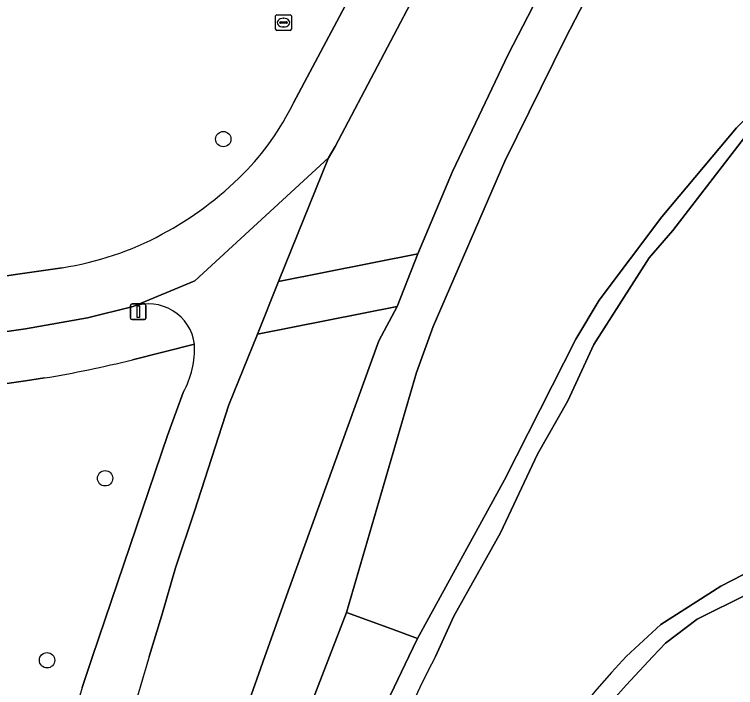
# Model space of a CAD drawing. Extents: x 159817 to 160765, y 380688 to 381638.
# Drawn here: x 160597.26 to 160643.29, y 381498.02 to 381540.97 of the extents above; entities that cross this region are included whole.
import ezdxf

# ---------------------------------------------------------------- set-up
doc = ezdxf.new("R2010")
doc.units = 0
for name, color, linetype in [('IMGEO_Berm_groen', 7, 'Continuous'), ('IMGEO_Boom', 7, 'Continuous'), ('IMGEO_Fietspad_gesloten', 7, 'Continuous'), ('IMGEO_Groenvoorziening', 7, 'Continuous'), ('IMGEO_Lichtmast', 7, 'Continuous'), ('IMGEO_Loofbos', 7, 'Continuous'), ('IMGEO_Rijbaan_lokaal_gesloten', 7, 'Continuous'), ('IMGEO_Rioolput', 7, 'Continuous'), ('IMGEO_Voetpad_gesloten', 7, 'Continuous'), ('IMGEO_Voetpad_open', 7, 'Continuous'), ('IMGEO_Waterloop', 7, 'Continuous')]:
    doc.layers.add(name, color=color, linetype=linetype)

msp = doc.modelspace()

# ---------------------------------------------------------------- linework, layer by layer
at = {"layer": 'IMGEO_Berm_groen'}
for points in [[(160623.559, 381543.634), (160617.722, 381532.556), (160617.3, 381531.827), (160614.121, 381523.927), (160623.008, 381525.694), (160625.22, 381530.951), (160628.772, 381538.419), (160642.302, 381564.579)], [(160615.068, 381535.336), (160618.708, 381542.184)], [(160591.229, 381540.157), (160587.519, 381522.978), (160600.306, 381524.814)], [(160607.958, 381485.071), (160613.252, 381500), (160614.815, 381504.408), (160620.514, 381520.154), (160621.681, 381522.33), (160612.772, 381520.574), (160610.955, 381516.056), (160608.756, 381509.274), (160607.541, 381505.652), (160606.679, 381502.635), (160605.855, 381500)], [(160608.76, 381519.93), (160604.8, 381518.937)], [(160599.175, 381517.776), (160597.972, 381517.583), (160574.076, 381514.204)], [(160601.576, 381498.019), (160602.247, 381500), (160607.023, 381514.102), (160608.036, 381516.857)]]:
    msp.add_lwpolyline(points, dxfattribs=at)
for centre, radius, start, end in [((160554.361, 381625.146), 92.641, 293.45134, 303.65692), ((160599.935, 381542.636), 16.802, 315.2536, 334.2477), ((160596.716, 381545.742), 21.274, 297.9145, 315.4145), ((160597.363, 381544.214), 19.622, 278.6263, 298.3353), ((160602.797, 381519.713), 5.967, 331.4017, 2.084), ((160587.028, 381590.833), 74.06, 279.43981, 283.88436), ((160732.505, 381461.827), 132.277, 163.2269, 172.58989), ((160732.767, 381462.352), 135.953, 164.79054, 171.94589)]:
    msp.add_arc(centre, radius, start, end, dxfattribs=at)
at = {"layer": 'IMGEO_Boom'}
for centre in [(160610.593, 381533.019), (160603.047, 381511.372), (160599.343, 381499.761)]:
    msp.add_circle(centre, 0.489, dxfattribs=at)
at = {"layer": 'IMGEO_Fietspad_gesloten'}
for points in [[(160617.3, 381531.827), (160617.722, 381532.556), (160623.559, 381543.634)], [(160618.708, 381542.184), (160615.068, 381535.336)], [(160600.306, 381524.814), (160587.519, 381522.978), (160572.867, 381520.875), (160571.507, 381520.748), (160573.214, 381517.408), (160597.967, 381520.903), (160601.93, 381521.609), (160604.844, 381522.331), (160608.774, 381523.974), (160617.3, 381531.827)], [(160610.955, 381516.056), (160612.772, 381520.574), (160614.121, 381523.927), (160617.3, 381531.827), (160608.774, 381523.974), (160604.844, 381522.331)], [(160608.036, 381516.857), (160607.023, 381514.102), (160602.247, 381500), (160601.576, 381498.019)], [(160605.855, 381500), (160606.679, 381502.635), (160607.541, 381505.652), (160608.756, 381509.274), (160610.955, 381516.056)]]:
    msp.add_lwpolyline(points, dxfattribs=at)
for centre, radius, start, end in [((160599.935, 381542.636), 16.802, 315.2536, 334.2477), ((160596.716, 381545.742), 21.274, 297.9145, 315.4145), ((160597.363, 381544.214), 19.622, 278.6263, 298.3353), ((160605.831, 381519.547), 2.954, 7.458, 109.5149), ((160602.797, 381519.713), 5.967, 331.4017, 2.084), ((160732.505, 381461.827), 132.277, 163.2269, 172.58989), ((160732.767, 381462.352), 135.953, 164.79054, 171.94589)]:
    msp.add_arc(centre, radius, start, end, dxfattribs=at)
at = {"layer": 'IMGEO_Groenvoorziening'}
for points in [[(160658.156, 381559.143), (160651.837, 381559.698), (160643.365, 381560.584), (160632.429, 381539.46), (160628.554, 381531.603), (160623.98, 381521.068), (160622.912, 381518.123), (160618.456, 381502.808), (160621.334, 381501.758), (160622.992, 381501.153), (160628.533, 381511.275), (160633.098, 381520.252), (160634.59, 381522.731), (160638.57, 381528.056), (160643.348, 381533.746), (160644.39, 381534.753), (160645.522, 381536.265), (160646.851, 381537.439), (160648.307, 381539.358), (160650.056, 381541.138)], [(160624.126, 381500), (160625.305, 381502.566), (160628.286, 381507.894), (160630.65, 381512.919), (160632.576, 381516.32), (160634.232, 381519.912), (160637.769, 381525.442), (160639.286, 381527.192), (160645.207, 381534.895)], [(160643.348, 381533.746), (160638.57, 381528.056), (160634.59, 381522.731), (160633.098, 381520.252), (160628.533, 381511.275), (160622.992, 381501.153), (160622.44, 381500), (160619.396, 381493.636), (160616.166, 381485.415), (160613.377, 381477.341), (160607.652, 381451.944)], [(160647.951, 381507.381), (160642.353, 381504.494), (160638.522, 381502.048), (160636.307, 381500)], [(160647.342, 381505.612), (160640.839, 381502.374), (160638.805, 381500.848), (160638.003, 381500)], [(160638.003, 381500), (160638.805, 381500.848), (160640.839, 381502.374), (160647.342, 381505.612)]]:
    msp.add_lwpolyline(points, dxfattribs=at)
for centre, radius, start, end in [((160750.92, 381435.613), 142.206, 153.07816, 167.28276), ((160689.722, 381450.021), 73.151, 136.90358, 171.68114), ((160688.874, 381450.908), 70.695, 136.01937, 168.12956), ((160688.874, 381450.908), 70.695, 136.01937, 168.12956)]:
    msp.add_arc(centre, radius, start, end, dxfattribs=at)
at = {"layer": 'IMGEO_Lichtmast'}
for p, q in [((160604.668, 381521.602), (160604.668, 381522.402)), ((160604.668, 381522.402), (160604.668, 381521.602)), ((160604.768, 381522.502), (160605.558, 381522.502)), ((160605.558, 381522.502), (160604.768, 381522.502)), ((160605.658, 381522.402), (160605.658, 381521.602)), ((160605.658, 381521.602), (160605.658, 381522.402)), ((160605.558, 381521.502), (160604.768, 381521.502)), ((160604.768, 381521.502), (160605.558, 381521.502))]:
    msp.add_line(p, q, dxfattribs=at)
msp.add_lwpolyline([(160605.088, 381522.377), (160605.238, 381522.377), (160605.238, 381521.627), (160605.088, 381521.627), (160605.088, 381522.377)], dxfattribs=at)
for centre, start, end in [((160604.768, 381522.402), 90, 180), ((160604.768, 381522.402), 90, 180), ((160605.558, 381522.402), 0, 90), ((160605.558, 381522.402), 360, 90), ((160604.768, 381521.602), 180, 270), ((160604.768, 381521.602), 180, 270), ((160605.558, 381521.602), 270, 0), ((160605.558, 381521.602), 270, 0)]:
    msp.add_arc(centre, 0.1, start, end, dxfattribs=at)
at = {"layer": 'IMGEO_Loofbos'}
msp.add_lwpolyline([(160607.652, 381451.944), (160613.377, 381477.341), (160616.166, 381485.415), (160619.396, 381493.636), (160622.44, 381500), (160622.992, 381501.153), (160621.334, 381501.758), (160618.456, 381502.808), (160617.37, 381500), (160612.859, 381488.333), (160611.08, 381483.23)], dxfattribs=at)
at = {"layer": 'IMGEO_Rijbaan_lokaal_gesloten'}
msp.add_arc((160554.361, 381625.146), 92.641, 293.45134, 303.65692, dxfattribs=at)
at = {"layer": 'IMGEO_Rioolput'}
for p, q in [((160614.008, 381540.954), (160614.86, 381540.954)), ((160613.933, 381540.028), (160613.933, 381540.88)), ((160614.235, 381540.497), (160614.633, 381540.497)), ((160614.421, 381540.734), (160614.446, 381540.734)), ((160614.934, 381540.88), (160614.934, 381540.028)), ((160614.192, 381540.448), (160614.192, 381540.46)), ((160614.63, 381540.411), (160614.232, 381540.411)), ((160614.444, 381540.174), (160614.419, 381540.174)), ((160614.676, 381540.46), (160614.676, 381540.448)), ((160614.86, 381539.954), (160614.008, 381539.954))]:
    msp.add_line(p, q, dxfattribs=at)
for points in [[(160614.008, 381540.954), (160614.86, 381540.954)], [(160613.933, 381540.028), (160613.933, 381540.88)], [(160614.934, 381540.88), (160614.934, 381540.028)], [(160614.86, 381539.954), (160614.008, 381539.954)]]:
    msp.add_lwpolyline(points, dxfattribs=at)
for centre, radius, start, end in [((160614.01, 381540.878), 0.0765, 91.552, 178.448), ((160614.01, 381540.878), 0.0765, 91.552, 178.448), ((160614.858, 381540.878), 0.0765, 1.552, 88.448), ((160614.858, 381540.878), 0.0765, 1.552, 88.448), ((160614.232, 381540.457), 0.0403, 85.8775, 175.7526), ((160614.637, 381540.459), 0.0386, 1.7309, 96.639), ((160614.01, 381540.03), 0.0765, 181.552, 268.448), ((160614.01, 381540.03), 0.0765, 181.552, 268.448), ((160614.229, 381540.447), 0.0366, 178.938, 274.7102), ((160614.633, 381540.454), 0.043, 264.8664, 352.4533), ((160614.858, 381540.03), 0.0765, 271.552, 358.448), ((160614.858, 381540.03), 0.0765, 271.552, 358.448)]:
    msp.add_arc(centre, radius, start, end, dxfattribs=at)
for centre, major_axis, ratio, start_param, end_param in [((160614.42, 381540.454), (-0.387, 0.002), 0.722429, 4.712389, 7.853982), ((160614.445, 381540.454), (-0.39, 0.002), 0.717154, 1.570796, 4.712389)]:
    msp.add_ellipse(centre, major_axis=major_axis, ratio=ratio, start_param=start_param, end_param=end_param, dxfattribs=at)
at = {"layer": 'IMGEO_Voetpad_gesloten'}
for points in [[(160681.209, 381609.342), (160675.621, 381613.821), (160675.748, 381613.145), (160675.396, 381612.555), (160664.368, 381598.85), (160659.399, 381592.284), (160649.315, 381577.068), (160649.134, 381576.793), (160647.527, 381574.31), (160642.302, 381564.579), (160628.772, 381538.419), (160625.22, 381530.951), (160623.008, 381525.694), (160621.681, 381522.33), (160620.514, 381520.154), (160614.815, 381504.408), (160613.252, 381500), (160607.958, 381485.071)], [(160611.08, 381483.23), (160612.859, 381488.333), (160617.37, 381500), (160618.456, 381502.808), (160622.912, 381518.123), (160623.98, 381521.068), (160628.554, 381531.603), (160632.429, 381539.46), (160643.365, 381560.584)]]:
    msp.add_lwpolyline(points, dxfattribs=at)
at = {"layer": 'IMGEO_Voetpad_open'}
msp.add_lwpolyline([(160623.008, 381525.694), (160614.121, 381523.927), (160612.772, 381520.574), (160621.681, 381522.33)], close=True, dxfattribs=at)
for points in [[(160604.844, 381522.331), (160601.93, 381521.609), (160597.967, 381520.903), (160573.214, 381517.408), (160574.076, 381514.204), (160597.972, 381517.583), (160599.175, 381517.776)], [(160604.8, 381518.937), (160608.76, 381519.93)]]:
    msp.add_lwpolyline(points, dxfattribs=at)
for centre, radius, start, end in [((160605.831, 381519.547), 2.954, 7.458, 109.5149), ((160587.028, 381590.833), 74.06, 279.43981, 283.88436)]:
    msp.add_arc(centre, radius, start, end, dxfattribs=at)
at = {"layer": 'IMGEO_Waterloop'}
for points in [[(160645.207, 381534.895), (160639.286, 381527.192), (160637.769, 381525.442), (160634.232, 381519.912), (160632.576, 381516.32), (160630.65, 381512.919), (160628.286, 381507.894), (160625.305, 381502.566), (160624.126, 381500)], [(160636.307, 381500), (160638.522, 381502.048), (160642.353, 381504.494), (160647.951, 381507.381)]]:
    msp.add_lwpolyline(points, dxfattribs=at)
for centre, radius, start, end in [((160750.92, 381435.613), 142.206, 153.07816, 167.28276), ((160689.722, 381450.021), 73.151, 136.90358, 171.68114)]:
    msp.add_arc(centre, radius, start, end, dxfattribs=at)

doc.saveas('drawing.dxf')
